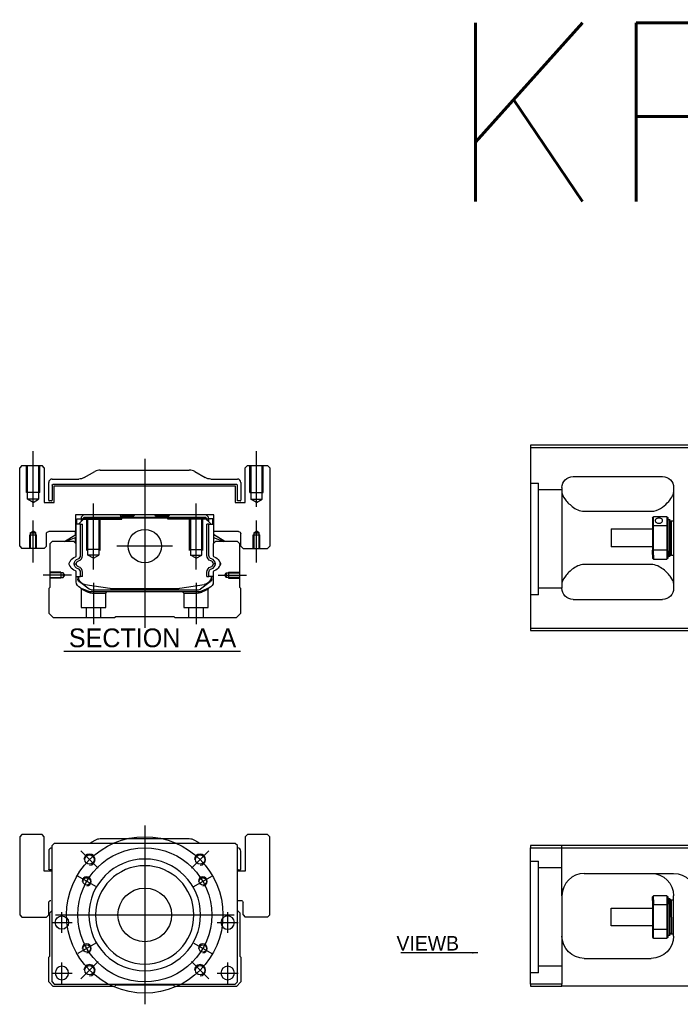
# Model space of a CAD drawing. Header units: millimetres. Extents: x -2774 to 3135, y -1571 to 860.
# Tile 258 of 625: x -2774 to -2478, y 87 to 528. Entities that reach past the tile are written whole.
import ezdxf
from ezdxf.lldxf.tags import DXFTag

# ---------------------------------------------------------------- set-up
doc = ezdxf.new("R2010")
doc.units = ezdxf.units.MM
doc.layers.get('0').update_dxf_attribs({"linetype": 'CONTINUOUS'})
doc.styles.add('CHN', font='txt')
doc.styles.add('DIM-7', font='SIMPLEX.shx', dxfattribs={"width": 0.7, "bigfont": 'chineset.shx'})
doc.styles.get("Standard").update_dxf_attribs({"font": 'txt.shx', "height": 0.5})
tags = doc.linetypes.add('DASHED', pattern=[25.72, 12.86, -12.86]).pattern_tags.tags
tags[6:7] = [DXFTag(74, 4), DXFTag(75, 0), DXFTag(340, '0'), DXFTag(46, 0.0), DXFTag(50, 0.0), DXFTag(44, 0.0), DXFTag(45, 0.0)]
tags[4:5] = [DXFTag(74, 4), DXFTag(75, 0), DXFTag(340, '0'), DXFTag(46, 0.0), DXFTag(50, 0.0), DXFTag(44, 0.0), DXFTag(45, 0.0)]
doc.dimstyles.new('CNS', dxfattribs={"dimtxt": 3.5, "dimasz": 2.5, "dimexe": 1, "dimexo": 1, "dimgap": 1, "dimtad": 1, "dimdsep": 46, "dimtxsty": 'DIM-7', "dimcen": 0.09, "dimclrd": 4, "dimclre": 4, "dimclrt": 1, "dimadec": 0, "dimazin": 0, "dimtfac": 1, "dimtmove": 0, "dimatfit": 3, "dimfxl": 0, "dimtvp": 0.971429, "dimtolj": 1, "dimarcsym": 0})

msp = doc.modelspace()

# ---------------------------------------------------------------- linework, layer by layer
at = {"color": 0, "linetype": 'Continuous'}
for p, q in [((-2470.88, 337.53), (-2544.88, 337.53)), ((-2544.88, 337.53), (-2544.88, 255.53)), ((-2544.88, 336.53), (-2470.88, 336.53)), ((-2772.64, 328.37), (-2773.64, 327.37)), ((-2772.64, 328.37), (-2773.64, 327.37)), ((-2773.64, 292.37), (-2773.64, 327.37)), ((-2773.64, 292.37), (-2773.64, 327.37)), ((-2772.64, 328.37), (-2763.64, 328.37)), ((-2762.64, 327.37), (-2763.64, 328.37)), ((-2762.64, 327.37), (-2762.64, 311.87)), ((-2737.56, 326.37), (-2697.71, 326.37)), ((-2671.64, 328.37), (-2672.64, 327.37)), ((-2671.64, 328.37), (-2672.64, 327.37)), ((-2672.64, 311.87), (-2672.64, 327.37)), ((-2672.64, 311.87), (-2672.64, 327.37)), ((-2671.64, 328.37), (-2662.64, 328.37)), ((-2661.64, 327.37), (-2662.64, 328.37)), ((-2661.64, 327.37), (-2661.64, 292.37)), ((-2759.14, 322.37), (-2747.21, 322.37)), ((-2744.73, 323.03), (-2740.04, 325.71)), ((-2695.23, 325.71), (-2690.54, 323.03)), ((-2688.06, 322.37), (-2676.14, 322.37)), ((-2525.88, 323.53), (-2485.88, 323.53)), ((-2760.64, 312.9), (-2760.64, 320.87)), ((-2759.14, 319.57), (-2759.14, 312.9)), ((-2676.44, 319.87), (-2758.84, 319.87)), ((-2758.14, 319.37), (-2677.14, 319.37)), ((-2758.14, 311.87), (-2758.14, 319.37)), ((-2758.14, 311.87), (-2758.14, 319.37)), ((-2677.14, 319.37), (-2677.14, 311.87)), ((-2676.14, 312.6), (-2676.14, 319.57)), ((-2674.64, 320.87), (-2674.64, 312.9)), ((-2530.88, 318.53), (-2530.88, 273.53)), ((-2480.88, 318.53), (-2480.88, 273.53)), ((-2762.64, 311.87), (-2758.14, 311.87)), ((-2759.44, 312.6), (-2760.34, 312.6)), ((-2677.14, 311.87), (-2672.64, 311.87)), ((-2674.94, 312.6), (-2676.14, 312.6)), ((-2748.62, 306.37), (-2748.61, 298.87)), ((-2686.65, 306.37), (-2748.62, 306.37)), ((-2748.12, 304.52), (-2746.12, 304.52)), ((-2748.12, 302.12), (-2748.12, 304.52)), ((-2747.32, 302.12), (-2744.62, 304.82)), ((-2745.12, 306.37), (-2746.12, 305.37)), ((-2746.12, 305.37), (-2746.12, 304.52)), ((-2746.12, 304.52), (-2746.12, 303.32)), ((-2745.62, 304.37), (-2746.12, 304.37)), ((-2745.62, 304.46), (-2744.75, 305.32)), ((-2745.38, 304.36), (-2745.62, 304.46)), ((-2745.62, 303.82), (-2745.62, 304.46)), ((-2745.38, 304.36), (-2744.66, 305.09)), ((-2745.38, 304.05), (-2745.38, 304.36)), ((-2744.75, 305.32), (-2690.52, 305.32)), ((-2744.66, 305.09), (-2744.75, 305.32)), ((-2744.66, 305.09), (-2690.61, 305.09)), ((-2690.65, 304.82), (-2744.62, 304.82)), ((-2728.84, 306.37), (-2728.29, 305.82)), ((-2728.29, 305.82), (-2727.94, 305.82)), ((-2722.64, 305.82), (-2727.94, 305.82)), ((-2727.94, 305.32), (-2727.94, 305.82)), ((-2722.64, 305.82), (-2722.09, 306.37)), ((-2713.19, 306.37), (-2722.09, 306.37)), ((-2712.64, 305.82), (-2713.19, 306.37)), ((-2707.34, 305.82), (-2712.64, 305.82)), ((-2707.34, 305.32), (-2707.34, 305.82)), ((-2707.34, 305.82), (-2706.99, 305.82)), ((-2706.99, 305.82), (-2706.44, 306.37)), ((-2706.99, 305.82), (-2706.44, 306.37)), ((-2687.95, 302.12), (-2690.65, 304.82)), ((-2690.61, 305.09), (-2690.52, 305.32)), ((-2689.89, 304.36), (-2690.61, 305.09)), ((-2689.65, 304.46), (-2690.52, 305.32)), ((-2689.15, 305.37), (-2690.15, 306.37)), ((-2689.89, 304.36), (-2689.65, 304.46)), ((-2689.89, 304.05), (-2689.89, 304.36)), ((-2689.15, 304.37), (-2689.66, 304.37)), ((-2689.65, 303.82), (-2689.65, 304.46)), ((-2689.15, 304.52), (-2689.15, 305.37)), ((-2687.15, 304.52), (-2689.15, 304.52)), ((-2689.15, 304.52), (-2689.15, 303.32)), ((-2687.15, 304.52), (-2687.15, 304.52)), ((-2687.15, 302.12), (-2687.15, 304.52)), ((-2687.15, 302.12), (-2687.15, 304.52)), ((-2686.66, 298.87), (-2686.65, 306.37)), ((-2686.66, 302.12), (-2686.65, 306.37)), ((-2520.88, 307.94), (-2490.88, 307.94)), ((-2490.38, 305.03), (-2490.38, 301.44)), ((-2483.88, 305.53), (-2489.88, 305.53)), ((-2489.88, 301.58), (-2489.88, 305.53)), ((-2483.88, 305.53), (-2483.88, 301.58)), ((-2483.38, 301.44), (-2483.38, 305.03)), ((-2483.38, 304.28), (-2482.68, 304.28)), ((-2482.68, 304.28), (-2482.38, 303.98)), ((-2482.68, 304.28), (-2482.68, 290.2)), ((-2748.52, 302.12), (-2748.61, 302.12)), ((-2748.52, 297.47), (-2748.52, 302.12)), ((-2748.47, 302.12), (-2748.52, 302.12)), ((-2746.37, 302.12), (-2748.47, 302.12)), ((-2748.47, 302.12), (-2748.47, 294.87)), ((-2746.37, 288.17), (-2746.37, 302.12)), ((-2746.37, 302.12), (-2745.47, 302.12)), ((-2745.47, 288.17), (-2745.47, 302.12)), ((-2688.9, 302.12), (-2689.8, 302.12)), ((-2689.8, 288.17), (-2689.8, 302.12)), ((-2688.9, 302.12), (-2686.8, 302.12)), ((-2688.9, 288.17), (-2688.9, 302.12)), ((-2686.8, 302.12), (-2686.75, 302.12)), ((-2686.8, 302.12), (-2686.8, 294.87)), ((-2686.75, 302.12), (-2686.66, 302.12)), ((-2686.75, 297.47), (-2686.75, 302.12)), ((-2508.88, 300.03), (-2490.38, 300.03)), ((-2508.88, 300.03), (-2508.88, 292.03)), ((-2490.38, 301.44), (-2490.38, 290.62)), ((-2489.88, 290.49), (-2489.88, 301.58)), ((-2489.88, 301.58), (-2483.88, 301.58)), ((-2483.88, 301.58), (-2483.88, 290.49)), ((-2483.38, 290.62), (-2483.38, 301.44)), ((-2482.38, 290.41), (-2482.38, 303.98)), ((-2482.38, 303.18), (-2481.88, 303.68)), ((-2481.88, 303.68), (-2480.88, 303.68)), ((-2481.88, 288.38), (-2481.88, 303.68)), ((-2761.64, 292.37), (-2761.64, 297.87)), ((-2748.61, 298.87), (-2760.64, 298.87)), ((-2753.52, 294.37), (-2748.47, 297.51)), ((-2748.47, 296.17), (-2752.97, 294.37)), ((-2748.62, 297.41), (-2748.62, 298.87)), ((-2748.62, 293.67), (-2748.62, 296.11)), ((-2748.52, 293.57), (-2748.52, 296.15)), ((-2681.75, 294.37), (-2686.8, 297.51)), ((-2686.8, 296.17), (-2682.3, 294.37)), ((-2686.75, 293.57), (-2686.75, 296.15)), ((-2675.64, 298.87), (-2686.66, 298.87)), ((-2686.65, 297.41), (-2686.65, 298.87)), ((-2681.75, 294.37), (-2686.65, 297.41)), ((-2686.65, 293.67), (-2686.65, 296.11)), ((-2674.64, 292.37), (-2674.64, 297.87)), ((-2674.64, 292.37), (-2674.64, 297.87)), ((-2773.64, 292.37), (-2772.64, 291.37)), ((-2773.64, 292.37), (-2772.64, 291.37)), ((-2762.64, 291.37), (-2772.64, 291.37)), ((-2762.64, 291.37), (-2761.64, 292.37)), ((-2759.14, 294.37), (-2760.14, 293.37)), ((-2760.14, 293.37), (-2760.14, 273.92)), ((-2749.32, 294.37), (-2759.14, 294.37)), ((-2748.32, 293.37), (-2749.32, 294.37)), ((-2748.32, 288.05), (-2748.32, 293.37)), ((-2685.95, 294.37), (-2686.95, 293.37)), ((-2686.95, 293.37), (-2686.95, 288.05)), ((-2676.14, 294.37), (-2685.95, 294.37)), ((-2675.14, 293.37), (-2676.14, 294.37)), ((-2675.14, 273.92), (-2675.14, 293.37)), ((-2674.64, 292.37), (-2673.64, 291.37)), ((-2674.64, 292.37), (-2673.64, 291.37)), ((-2673.64, 291.37), (-2662.64, 291.37)), ((-2662.64, 291.37), (-2661.64, 292.37)), ((-2490.38, 292.03), (-2508.88, 292.03)), ((-2490.38, 288.61), (-2490.38, 290.62)), ((-2490.38, 288.61), (-2490.38, 287.03)), ((-2483.88, 290.49), (-2489.88, 290.49)), ((-2489.88, 288.25), (-2489.88, 290.49)), ((-2489.88, 288.25), (-2489.88, 286.53)), ((-2489.88, 286.53), (-2483.88, 286.53)), ((-2483.88, 290.49), (-2483.88, 288.25)), ((-2483.88, 288.25), (-2483.88, 286.53)), ((-2483.38, 287.03), (-2483.38, 290.62)), ((-2482.68, 287.78), (-2483.38, 287.78)), ((-2482.68, 287.78), (-2482.68, 290.2)), ((-2482.38, 288.08), (-2482.68, 287.78)), ((-2482.38, 290.41), (-2482.38, 288.08)), ((-2482.38, 288.88), (-2481.88, 288.38)), ((-2481.88, 288.38), (-2480.88, 288.38)), ((-2490.88, 284.13), (-2520.88, 284.13)), ((-2748.32, 276.44), (-2748.32, 280.83)), ((-2748.32, 278.72), (-2746.37, 278.72)), ((-2747.62, 278.72), (-2747.62, 277.64)), ((-2747.32, 278.72), (-2747.32, 277.67)), ((-2746.37, 278.72), (-2746.37, 280.72)), ((-2745.47, 278.72), (-2746.37, 278.72)), ((-2745.47, 278.72), (-2745.47, 280.72)), ((-2689.8, 278.72), (-2689.8, 280.72)), ((-2689.8, 278.72), (-2688.9, 278.72)), ((-2688.9, 278.72), (-2688.9, 280.72)), ((-2686.95, 278.72), (-2688.9, 278.72)), ((-2687.95, 278.72), (-2687.95, 277.67)), ((-2687.65, 277.64), (-2687.65, 278.72)), ((-2686.95, 280.83), (-2686.95, 276.44)), ((-2760.14, 273.92), (-2760.64, 273.42)), ((-2760.64, 273.42), (-2760.64, 262.37)), ((-2746.93, 276.37), (-2747, 276.42)), ((-2742.51, 273.16), (-2746.93, 276.37)), ((-2744.25, 275.24), (-2733.34, 273.5)), ((-2731.68, 273.37), (-2703.59, 273.37)), ((-2701.93, 273.5), (-2691.03, 275.24)), ((-2688.34, 276.37), (-2692.76, 273.16)), ((-2688.81, 273.67), (-2692.24, 272.25)), ((-2688.27, 276.42), (-2688.34, 276.37)), ((-2674.64, 273.42), (-2675.14, 273.92)), ((-2674.64, 262.37), (-2674.64, 273.42)), ((-2741.63, 272.87), (-2693.64, 272.87)), ((-2694.15, 271.87), (-2741.12, 271.87)), ((-2525.88, 268.53), (-2485.88, 268.53)), ((-2760.64, 262.37), (-2758.64, 260.37)), ((-2758.64, 260.37), (-2731.14, 260.37)), ((-2731.14, 260.37), (-2730.64, 260.87)), ((-2730.64, 260.87), (-2704.64, 260.87)), ((-2704.64, 260.87), (-2704.14, 260.37)), ((-2704.14, 260.37), (-2676.64, 260.37)), ((-2676.64, 260.37), (-2674.64, 262.37)), ((-2544.88, 255.53), (-2544.88, 254.53)), ((-2470.88, 255.53), (-2544.88, 255.53)), ((-2544.88, 254.53), (-2470.88, 254.53)), ((-2772.64, 163.34), (-2773.64, 162.34)), ((-2772.64, 163.34), (-2773.64, 162.34)), ((-2763.64, 163.34), (-2772.64, 163.34)), ((-2762.64, 162.34), (-2763.64, 163.34)), ((-2671.64, 163.34), (-2672.64, 162.34)), ((-2671.64, 163.34), (-2672.64, 162.34)), ((-2662.64, 163.34), (-2671.64, 163.34)), ((-2661.64, 162.34), (-2662.64, 163.34)), ((-2773.64, 162.34), (-2773.64, 127.34)), ((-2773.64, 162.34), (-2773.64, 127.34)), ((-2762.64, 146.84), (-2762.64, 162.34)), ((-2758.14, 159.34), (-2759.14, 158.34)), ((-2689.64, 159.34), (-2758.14, 159.34)), ((-2740.04, 160.68), (-2742.39, 159.34)), ((-2697.71, 161.34), (-2737.56, 161.34)), ((-2692.89, 159.34), (-2695.23, 160.68)), ((-2677.14, 159.34), (-2689.64, 159.34)), ((-2676.14, 158.34), (-2677.14, 159.34)), ((-2672.64, 162.34), (-2672.64, 146.84)), ((-2672.64, 162.34), (-2672.64, 146.84)), ((-2661.64, 127.34), (-2661.64, 162.34)), ((-2760.64, 155.84), (-2760.64, 147.87)), ((-2759.14, 97.34), (-2759.14, 158.34)), ((-2676.14, 97.34), (-2676.14, 158.34)), ((-2674.64, 147.87), (-2674.64, 155.84)), ((-2544.88, 158.38), (-2544.88, 157.38)), ((-2470.88, 158.38), (-2544.88, 158.38)), ((-2544.88, 157.38), (-2470.88, 157.38)), ((-2544.88, 96.38), (-2544.88, 157.38)), ((-2759.14, 146.84), (-2762.64, 146.84)), ((-2759.14, 147.57), (-2760.34, 147.57)), ((-2672.64, 146.84), (-2676.14, 146.84)), ((-2675.84, 147.57), (-2674.94, 147.57)), ((-2520.88, 145.88), (-2480.88, 145.88)), ((-2760.64, 127.34), (-2760.64, 132.84)), ((-2676.14, 133.84), (-2674.64, 133.84)), ((-2673.64, 127.34), (-2673.64, 132.84)), ((-2530.88, 135.88), (-2530.88, 96.38)), ((-2490.38, 133.8), (-2490.38, 135.38)), ((-2490.38, 133.8), (-2490.38, 131.79)), ((-2483.88, 135.88), (-2489.88, 135.88)), ((-2489.88, 134.16), (-2489.88, 135.88)), ((-2489.88, 134.16), (-2489.88, 131.93)), ((-2483.88, 135.88), (-2483.88, 134.16)), ((-2483.88, 134.16), (-2483.88, 131.93)), ((-2483.38, 131.79), (-2483.38, 135.38)), ((-2483.38, 134.63), (-2482.68, 134.63)), ((-2482.68, 134.63), (-2482.38, 134.33)), ((-2482.68, 132.21), (-2482.68, 134.63)), ((-2482.68, 132.21), (-2482.68, 118.13)), ((-2482.38, 134.33), (-2482.38, 132)), ((-2482.38, 133.53), (-2481.88, 134.03)), ((-2481.88, 134.03), (-2480.88, 134.03)), ((-2481.88, 126.38), (-2481.88, 134.03)), ((-2480.88, 117.88), (-2480.88, 135.88)), ((-2760.14, 128.34), (-2759.14, 129.34)), ((-2760.14, 108.89), (-2760.14, 128.34)), ((-2676.14, 129.34), (-2675.14, 128.34)), ((-2675.14, 128.34), (-2675.14, 108.89)), ((-2508.88, 130.38), (-2490.38, 130.38)), ((-2508.88, 126.38), (-2508.88, 130.38)), ((-2490.38, 131.79), (-2490.38, 120.97)), ((-2489.88, 120.84), (-2489.88, 131.93)), ((-2489.88, 131.93), (-2483.88, 131.93)), ((-2483.88, 131.93), (-2483.88, 120.84)), ((-2483.38, 120.97), (-2483.38, 131.79)), ((-2482.38, 118.43), (-2482.38, 132)), ((-2773.64, 127.34), (-2772.64, 126.34)), ((-2773.64, 127.34), (-2772.64, 126.34)), ((-2772.64, 126.34), (-2761.64, 126.34)), ((-2761.64, 126.34), (-2760.64, 127.34)), ((-2673.64, 127.34), (-2672.63, 126.34)), ((-2662.64, 126.34), (-2672.63, 126.34)), ((-2662.64, 126.34), (-2661.64, 127.34)), ((-2508.88, 122.38), (-2508.88, 126.38)), ((-2481.88, 126.38), (-2481.88, 118.73)), ((-2490.38, 122.38), (-2508.88, 122.38)), ((-2490.38, 120.97), (-2490.38, 117.38)), ((-2489.88, 116.88), (-2489.88, 120.84)), ((-2483.88, 120.84), (-2489.88, 120.84)), ((-2483.88, 120.84), (-2483.88, 116.88)), ((-2483.38, 117.38), (-2483.38, 120.97)), ((-2481.88, 118.73), (-2482.38, 119.23)), ((-2489.88, 116.88), (-2483.88, 116.88)), ((-2482.68, 118.13), (-2483.38, 118.13)), ((-2482.38, 118.43), (-2482.68, 118.13)), ((-2480.88, 118.73), (-2481.88, 118.73)), ((-2760.64, 108.39), (-2760.14, 108.89)), ((-2760.64, 97.34), (-2760.64, 108.39)), ((-2675.14, 108.89), (-2674.64, 108.39)), ((-2674.64, 108.39), (-2674.64, 97.34)), ((-2520.88, 107.88), (-2490.88, 107.88)), ((-2758.64, 95.34), (-2760.64, 97.34)), ((-2759.14, 97.34), (-2758.14, 96.34)), ((-2677.14, 96.34), (-2676.14, 97.34)), ((-2674.64, 97.34), (-2676.64, 95.34)), ((-2731.14, 95.34), (-2758.64, 95.34)), ((-2758.14, 96.34), (-2677.14, 96.34)), ((-2730.64, 95.84), (-2731.14, 95.34)), ((-2704.64, 95.84), (-2730.64, 95.84)), ((-2704.14, 95.34), (-2704.64, 95.84)), ((-2676.64, 95.34), (-2704.14, 95.34)), ((-2544.88, 96.38), (-2544.88, 95.38)), ((-2530.88, 96.38), (-2544.88, 96.38)), ((-2544.88, 95.38), (-2530.88, 95.38)), ((-2530.88, 95.38), (-2530.88, 96.38)), ((-2470.88, 95.38), (-2530.88, 95.38))]:
    msp.add_line(p, q, dxfattribs=at)
at = {"color": 0, "ltscale": 0.2}
for p, q in [((-2767.64, 309.96), (-2767.64, 334.79)), ((-2717.64, 331.37), (-2717.64, 255.87)), ((-2667.64, 309.96), (-2667.64, 334.79)), ((-2740.64, 281.93), (-2740.64, 311.37)), ((-2694.64, 281.93), (-2694.64, 311.37)), ((-2767.64, 284.96), (-2767.64, 303.79)), ((-2667.64, 284.96), (-2667.64, 303.79)), ((-2705.16, 292.37), (-2730.11, 292.37)), ((-2750.49, 279.37), (-2763.14, 279.37)), ((-2684.78, 279.37), (-2672.14, 279.37)), ((-2740.64, 275.87), (-2740.64, 257.37)), ((-2694.64, 275.87), (-2694.64, 257.37)), ((-2738.5, 148.2), (-2746.27, 155.97)), ((-2696.78, 148.2), (-2689, 155.97)), ((-2738.5, 106.48), (-2746.27, 98.7)), ((-2696.78, 106.48), (-2689, 98.7))]:
    msp.add_line(p, q, dxfattribs=at)
at = {"color": 0, "linetype": 'DASHED', "ltscale": 0.08}
for p, q in [((-2770.64, 316.37), (-2770.64, 328.37)), ((-2770.14, 316.37), (-2770.14, 328.37)), ((-2770.14, 313.37), (-2770.14, 328.37)), ((-2765.14, 328.37), (-2765.14, 316.37)), ((-2765.14, 328.37), (-2765.14, 313.37)), ((-2764.64, 316.37), (-2764.64, 328.37)), ((-2670.64, 316.37), (-2670.64, 328.37)), ((-2670.14, 328.37), (-2670.14, 316.37)), ((-2670.14, 328.37), (-2670.14, 313.37)), ((-2665.14, 316.37), (-2665.14, 328.37)), ((-2665.14, 313.37), (-2665.14, 328.37)), ((-2664.64, 316.37), (-2664.64, 328.37)), ((-2764.64, 316.37), (-2770.64, 316.37)), ((-2765.14, 313.37), (-2770.14, 313.37)), ((-2767.64, 311.93), (-2770.14, 313.37)), ((-2767.64, 311.93), (-2765.14, 313.37)), ((-2670.64, 316.37), (-2664.64, 316.37)), ((-2670.14, 313.37), (-2665.14, 313.37)), ((-2667.64, 311.93), (-2670.14, 313.37)), ((-2667.64, 311.93), (-2665.14, 313.37)), ((-2769.14, 297.37), (-2766.14, 297.37)), ((-2769.14, 291.37), (-2769.14, 297.37)), ((-2768.89, 298.37), (-2767.64, 299.09)), ((-2768.89, 298.37), (-2768.89, 291.37)), ((-2768.89, 298.37), (-2768.89, 298.37)), ((-2768.89, 298.37), (-2766.39, 298.37)), ((-2768.89, 297.37), (-2768.89, 291.37)), ((-2766.39, 298.37), (-2767.64, 299.09)), ((-2766.39, 291.37), (-2766.39, 298.37)), ((-2766.39, 291.37), (-2766.39, 297.37)), ((-2766.14, 291.37), (-2766.14, 297.37)), ((-2669.13, 297.37), (-2666.13, 297.37)), ((-2669.13, 291.37), (-2669.13, 297.37)), ((-2668.88, 298.37), (-2667.63, 299.09)), ((-2668.88, 298.37), (-2668.88, 291.37)), ((-2668.88, 298.37), (-2668.88, 298.37)), ((-2668.88, 298.37), (-2666.38, 298.37)), ((-2668.88, 297.37), (-2668.88, 291.37)), ((-2666.38, 298.37), (-2667.63, 299.09)), ((-2666.38, 291.37), (-2666.38, 298.37)), ((-2666.38, 291.37), (-2666.38, 297.37)), ((-2666.13, 291.37), (-2666.13, 297.37))]:
    msp.add_line(p, q, dxfattribs=at)
at = {"color": 0, "linetype": 'DASHED', "ltscale": 0.3}
for p, q in [((-2544.88, 320.51), (-2541.38, 320.51)), ((-2541.38, 270.51), (-2541.38, 320.51)), ((-2530.88, 317.51), (-2541.38, 317.51)), ((-2530.88, 273.51), (-2541.38, 273.51)), ((-2530.88, 135.88), (-2530.88, 158.38)), ((-2544.88, 151.38), (-2541.38, 151.38)), ((-2541.38, 101.38), (-2541.38, 151.38)), ((-2530.88, 148.38), (-2541.38, 148.38)), ((-2530.88, 104.38), (-2541.38, 104.38))]:
    msp.add_line(p, q, dxfattribs=at)
at = {"color": 0, "linetype": 'DASHED'}
for p, q in [((-2745.62, 304.37), (-2727.94, 304.37)), ((-2728.84, 306.37), (-2728.29, 305.82)), ((-2728.29, 304.37), (-2728.29, 305.82)), ((-2727.94, 304.37), (-2727.94, 305.32)), ((-2706.99, 305.82), (-2707.34, 305.82)), ((-2707.34, 304.37), (-2707.34, 305.32)), ((-2689.66, 304.37), (-2707.34, 304.37)), ((-2706.99, 304.37), (-2706.99, 305.82)), ((-2688.35, 304.32), (-2688.35, 304.32)), ((-2686.66, 302.12), (-2686.65, 302.12)), ((-2686.59, 297.37), (-2686.59, 297.37)), ((-2741.08, 271.37), (-2735.14, 271.37)), ((-2735.14, 271.37), (-2734.64, 271.87)), ((-2700.69, 271.87), (-2700.19, 271.37)), ((-2700.19, 271.37), (-2694.19, 271.37)), ((-2541.38, 270.51), (-2544.88, 270.51)), ((-2762.64, 162.34), (-2763.64, 163.34)), ((-2661.64, 162.34), (-2662.64, 163.34)), ((-2762.64, 146.84), (-2762.64, 162.34)), ((-2661.64, 127.34), (-2661.64, 162.34)), ((-2760.64, 127.34), (-2760.64, 132.84)), ((-2761.64, 126.34), (-2760.64, 127.34)), ((-2662.64, 126.34), (-2661.64, 127.34)), ((-2541.38, 101.38), (-2544.88, 101.38))]:
    msp.add_line(p, q, dxfattribs=at)
at = {"color": 0, "linetype": 'DASHED', "ltscale": 0.1}
for p, q in [((-2743.64, 290.37), (-2743.64, 304.37)), ((-2743.14, 288.37), (-2743.14, 304.37)), ((-2738.14, 304.37), (-2738.14, 288.37)), ((-2737.64, 290.37), (-2737.64, 304.37)), ((-2697.64, 290.37), (-2697.64, 304.37)), ((-2697.14, 304.37), (-2697.14, 288.37)), ((-2692.14, 288.37), (-2692.14, 304.37)), ((-2691.64, 290.37), (-2691.64, 304.37)), ((-2737.64, 290.82), (-2743.64, 290.82)), ((-2697.64, 290.82), (-2691.64, 290.82)), ((-2738.14, 288.37), (-2743.14, 288.37)), ((-2740.64, 286.93), (-2743.14, 288.37)), ((-2740.64, 286.93), (-2738.14, 288.37)), ((-2697.14, 288.37), (-2692.14, 288.37)), ((-2694.64, 286.93), (-2697.14, 288.37)), ((-2694.64, 286.93), (-2692.14, 288.37)), ((-2755.14, 280.67), (-2760.14, 280.67)), ((-2754.14, 280.45), (-2760.14, 280.45)), ((-2760.14, 278.3), (-2754.14, 278.3)), ((-2755.14, 278.07), (-2760.14, 278.07)), ((-2755.14, 280.67), (-2755.14, 278.07)), ((-2753.49, 279.37), (-2754.14, 280.45)), ((-2754.14, 280.45), (-2754.14, 278.3)), ((-2754.14, 278.3), (-2753.49, 279.37)), ((-2681.78, 279.37), (-2681.13, 280.45)), ((-2681.13, 278.3), (-2681.78, 279.37)), ((-2681.13, 280.45), (-2675.14, 280.45)), ((-2681.13, 280.45), (-2681.13, 278.3)), ((-2675.14, 278.3), (-2681.13, 278.3)), ((-2680.14, 280.67), (-2680.14, 278.07)), ((-2680.14, 280.67), (-2675.14, 280.67)), ((-2680.14, 278.07), (-2675.14, 278.07)), ((-2746.14, 273.2), (-2746.14, 264.87)), ((-2689.19, 264.87), (-2689.19, 273.18)), ((-2735.14, 264.87), (-2735.14, 271.37)), ((-2700.19, 271.37), (-2700.19, 264.87)), ((-2746.14, 264.87), (-2735.14, 264.87)), ((-2743.94, 264.87), (-2743.94, 260.37)), ((-2737.34, 260.37), (-2737.34, 264.87)), ((-2700.19, 264.87), (-2689.19, 264.87)), ((-2697.99, 264.87), (-2697.99, 260.37)), ((-2691.39, 260.37), (-2691.39, 264.87))]:
    msp.add_line(p, q, dxfattribs=at)
at = {"color": 0}
msp.add_line((-2753.86, 245.35), (-2674.84, 245.35), dxfattribs=at)
at = {"color": 0, "ltscale": 0.3}
for p, q in [((-2717.64, 167.34), (-2717.64, 87.34)), ((-2757.64, 127.34), (-2677.64, 127.34))]:
    msp.add_line(p, q, dxfattribs=at)
at = {"color": 0, "ltscale": 0.1}
for p, q in [((-2739.59, 140.01), (-2747.64, 144.66)), ((-2695.68, 140.01), (-2687.63, 144.66)), ((-2754.75, 119.26), (-2754.75, 128.56)), ((-2680.52, 119.26), (-2680.52, 128.56)), ((-2759.4, 123.91), (-2750.1, 123.91)), ((-2685.17, 123.91), (-2675.87, 123.91)), ((-2739.59, 114.66), (-2747.64, 110.01)), ((-2695.68, 114.66), (-2687.63, 110.01)), ((-2754.75, 96.69), (-2754.75, 105.99)), ((-2680.52, 96.69), (-2680.52, 105.99)), ((-2759.4, 101.34), (-2750.1, 101.34)), ((-2685.17, 101.34), (-2675.87, 101.34))]:
    msp.add_line(p, q, dxfattribs=at)
at = {"color": 0, "linetype": 'Continuous'}
for centre, radius in [((-2717.64, 292.37), 7.47), ((-2742.38, 152.09), 2.1), ((-2692.89, 152.09), 2.1), ((-2743.62, 142.34), 1.65), ((-2691.65, 142.34), 1.65), ((-2717.64, 127.34), 12), ((-2754.75, 123.91), 3), ((-2743.62, 112.34), 1.65), ((-2691.65, 112.34), 1.65), ((-2742.38, 102.59), 2.1), ((-2692.89, 102.59), 2.1)]:
    msp.add_circle(centre, radius, dxfattribs=at)
at = {"color": 0, "ltscale": 0.3}
for radius in [35, 30]:
    msp.add_circle((-2717.64, 127.34), radius, dxfattribs=at)
at = {"color": 0, "linetype": 'Continuous', "extrusion": (0, 0, -1)}
for centre, radius in [((2717.64, 127.34), 25), ((2717.64, 127.34), 22), ((2680.52, 123.91), 3), ((2754.75, 101.34), 3), ((2680.52, 101.34), 3)]:
    msp.add_circle(centre, radius, dxfattribs=at)
at = {"color": 0, "linetype": 'Continuous'}
for centre, radius, start, end in [((-2737.56, 321.37), 5, 90, 119.7449), ((-2697.71, 321.37), 5, 60.2551, 90), ((-2759.14, 320.87), 1.5, 90, 180), ((-2676.14, 320.87), 1.5, 0, 90), ((-2760.34, 312.9), 0.3, 180, 270), ((-2759.44, 312.9), 0.3, 270, 0), ((-2674.94, 312.9), 0.3, 270, 0), ((-2748.82, 288.05), 0.5, 285.1919, 0), ((-2747.97, 288.17), 1.6, 286.8095, 0), ((-2747.97, 288.17), 2.5, 286.8095, 0), ((-2688.48, 284.26), 2.48, 4.1548, 73.1905), ((-2686.45, 288.05), 0.5, 180, 254.8081), ((-2751.17, 285.83), 0.3, 310.437, 335.092), ((-2751.17, 283.05), 0.3, 24.908, 49.563), ((-2747.97, 280.72), 1.6, 0, 73.1905), ((-2747.97, 280.72), 2.5, 0, 73.1905), ((-2688.48, 284.26), 1.58, 6.5313, 73.1905), ((-2688.48, 284.62), 1.58, 286.8095, 353.4687), ((-2688.48, 284.62), 2.48, 286.8095, 355.8452), ((-2684.1, 285.83), 0.3, 204.908, 229.563), ((-2684.1, 283.05), 0.3, 130.437, 155.092), ((-2748.82, 280.83), 0.5, 0, 74.8081), ((-2743.62, 279.19), 4, 202.3316, 260.9414), ((-2691.65, 279.19), 4, 337.6678, 353.1681), ((-2686.45, 280.83), 0.5, 105.1919, 180), ((-2731.68, 283.87), 10.5, 260.9414, 270), ((-2703.59, 283.87), 10.5, 270, 279.0586), ((-2693.64, 274.37), 1.5, 270, 306.0274), ((-2737.56, 156.34), 5, 90, 119.7449), ((-2697.71, 156.34), 5, 60.2551, 90), ((-2759.14, 155.84), 1.5, 90, 180), ((-2676.14, 155.84), 1.5, 0, 90), ((-2675.84, 147.87), 0.3, 180, 270), ((-2674.94, 147.87), 0.3, 270, 0), ((-2520.88, 135.88), 10, 90, 180)]:
    msp.add_arc(centre, radius, start, end, dxfattribs=at)
at = {"color": 0, "linetype": 'Continuous', "extrusion": (6.12303e-17, 0, -1)}
for centre, radius, start, end in [((2747.21, 327.37), 5, 240.2551, 270), ((2688.06, 327.37), 5, 270, 299.7449), ((2758.84, 319.57), 0.3, 0, 90), ((2676.44, 319.57), 0.3, 90, 180), ((2760.64, 297.87), 1, 0, 90), ((2675.64, 297.87), 1, 90, 180), ((2675.64, 297.87), 1, 90, 180), ((2687.3, 288.17), 2.5, 286.8095, 0), ((2687.3, 288.17), 1.6, 286.8095, 0), ((2687.3, 280.72), 2.5, 0, 73.1905), ((2687.3, 280.72), 1.6, 0, 73.1905), ((2743.62, 279.19), 4, 337.6678, 353.1681), ((2760.34, 147.87), 0.3, 270, 0)]:
    msp.add_arc(centre, radius, start, end, dxfattribs=at)
at = {"color": 0, "linetype": 'Continuous', "extrusion": (-6.12303e-17, 0, -1)}
for centre, start, end in [((2525.88, 318.53), 0, 90), ((2485.88, 318.53), 90, 180), ((2525.88, 273.53), 270, 0), ((2485.88, 273.53), 180, 270)]:
    msp.add_arc(centre, 5, start, end, dxfattribs=at)
at = {"color": 0, "linetype": 'Continuous', "extrusion": (0, 0, -1)}
for centre, radius, start, end in [((2747.79, 284.26), 3.43, 24.908, 74.8081), ((2746.79, 284.26), 2.48, 4.1548, 73.1905), ((2687.48, 284.26), 3.43, 105.1919, 155.092), ((2749.98, 284.44), 1.53, 310.437, 49.563), ((2747.79, 284.62), 3.43, 285.1919, 335.092), ((2746.79, 284.62), 2.48, 286.8095, 355.8452), ((2746.79, 284.26), 1.58, 6.5313, 73.1905), ((2746.79, 284.62), 1.58, 286.8095, 353.4687), ((2687.48, 284.62), 3.43, 204.908, 254.8081), ((2685.29, 284.44), 1.53, 130.437, 229.563), ((2687.48, 284.26), 3.58, 161.7181, 177.1235), ((2687.48, 284.62), 3.58, 182.8765, 198.2819), ((2746.12, 277.64), 1.5, 306.0274, 0), ((2743.62, 279.19), 3.77, 349.0413, 352.7469), ((2691.65, 279.19), 4, 202.3316, 260.9414), ((2689.15, 277.64), 1.5, 180, 233.9726), ((2745.32, 276.44), 3, 292.4327, 0), ((2689.95, 276.44), 3, 180, 247.5673), ((2741.12, 276.87), 5, 270, 292.4327), ((2741.63, 274.37), 1.5, 270, 306.0274), ((2694.15, 276.87), 5, 247.5673, 270), ((2490.88, 135.88), 10, 90, 180), ((2480.88, 135.88), 10, 90, 180), ((2759.64, 132.84), 1, 0, 90), ((2674.64, 132.84), 1, 90, 180), ((2520.88, 117.88), 10, 270, 0), ((2490.88, 117.88), 10, 180, 270)]:
    msp.add_arc(centre, radius, start, end, dxfattribs=at)
at = {"color": 0}
for centre, radius in [((-2742.38, 152.09), 2.5), ((-2692.89, 152.09), 2.5), ((-2743.62, 142.34), 2), ((-2691.65, 142.34), 2), ((-2743.62, 112.34), 2), ((-2691.65, 112.34), 2), ((-2742.38, 102.59), 2.5), ((-2692.89, 102.59), 2.5)]:
    msp.add_arc(centre, radius, 270, 180, dxfattribs=at)
at = {"color": 0, "linetype": 'DASHED', "extrusion": (0, 0, -1)}
msp.add_arc((2759.64, 132.84), 1, 0, 90, dxfattribs=at)
at = {"color": 0, "linetype": 'Continuous'}
for points, degree in [([(-2530.88, 316.32), (-2530.88, 315.57), (-2530.41, 314.6), (-2529.64, 313.53)], 3), ([(-2490.38, 305.03), (-2490.21, 305.2), (-2490.05, 305.36), (-2489.88, 305.53)], 3), ([(-2483.88, 305.53), (-2483.71, 305.36), (-2483.55, 305.2), (-2483.38, 305.03)], 3), ([(-2489.88, 301.58), (-2490.05, 301.53), (-2490.21, 301.49), (-2490.38, 301.44)], 3), ([(-2483.88, 301.58), (-2483.71, 301.53), (-2483.55, 301.49), (-2483.38, 301.44)], 3), ([(-2748.47, 294.87), (-2748.47, 294.27)], 1), ([(-2748.47, 294.27), (-2748.47, 293.52)], 1), ([(-2686.8, 294.87), (-2686.8, 294.27)], 1), ([(-2686.8, 294.27), (-2686.8, 293.52)], 1), ([(-2489.88, 290.49), (-2490.05, 290.53), (-2490.21, 290.58), (-2490.38, 290.62)], 3), ([(-2489.88, 286.53), (-2490.05, 286.7), (-2490.21, 286.86), (-2490.38, 287.03)], 3), ([(-2483.88, 290.49), (-2483.71, 290.53), (-2483.55, 290.58), (-2483.38, 290.62)], 3), ([(-2483.38, 287.03), (-2483.55, 286.86), (-2483.71, 286.7), (-2483.88, 286.53)], 3), ([(-2749.26, 284.44), (-2748.96, 284.44), (-2748.66, 284.44), (-2748.36, 284.44)], 3), ([(-2686.01, 284.44), (-2686.31, 284.44), (-2686.61, 284.44), (-2686.92, 284.44)], 3), ([(-2529.64, 278.53), (-2530.41, 277.46), (-2530.88, 276.49), (-2530.88, 275.74)], 3), ([(-2480.88, 275.74), (-2480.88, 276.49), (-2481.35, 277.46), (-2482.13, 278.53)], 3), ([(-2525.88, 144.54), (-2525.91, 144.52), (-2525.94, 144.5), (-2525.97, 144.49)], 3), ([(-2489.88, 135.88), (-2490.05, 135.71), (-2490.21, 135.55), (-2490.38, 135.38)], 3), ([(-2483.88, 135.88), (-2483.71, 135.71), (-2483.55, 135.55), (-2483.38, 135.38)], 3), ([(-2489.88, 131.93), (-2490.05, 131.88), (-2490.21, 131.83), (-2490.38, 131.79)], 3), ([(-2483.38, 131.79), (-2483.55, 131.83), (-2483.71, 131.88), (-2483.88, 131.93)], 3), ([(-2489.88, 120.84), (-2490.05, 120.88), (-2490.21, 120.93), (-2490.38, 120.97)], 3), ([(-2483.38, 120.97), (-2483.55, 120.93), (-2483.71, 120.88), (-2483.88, 120.84)], 3), ([(-2490.38, 117.38), (-2490.21, 117.21), (-2490.05, 117.05), (-2489.88, 116.88)], 3), ([(-2483.38, 117.38), (-2483.55, 117.21), (-2483.71, 117.05), (-2483.88, 116.88)], 3)]:
    msp.add_open_spline(points, degree=degree, dxfattribs=at)
for points, knots in [([(-2529.64, 313.53), (-2528.81, 312.39), (-2527.68, 311.17), (-2524.8, 308.96), (-2522.94, 307.94), (-2520.88, 307.94)], [0, 0, 0, 0, 0.5, 0.5, 1, 1, 1, 1]), ([(-2490.88, 307.94), (-2489.36, 307.94), (-2487.94, 308.5), (-2485.54, 309.96), (-2484.55, 310.82), (-2481.99, 313.43), (-2480.88, 315.16), (-2480.88, 316.32)], [0, 0, 0, 0, 0.25, 0.25, 0.5, 0.5, 1, 1, 1, 1]), ([(-2485.83, 303.81), (-2485.83, 303.94), (-2485.86, 304.07), (-2485.98, 304.3), (-2486.07, 304.41), (-2486.3, 304.59), (-2486.44, 304.67), (-2486.75, 304.79), (-2486.93, 304.84), (-2487.29, 304.89), (-2487.48, 304.89), (-2487.84, 304.87), (-2488.03, 304.84), (-2488.36, 304.74), (-2488.51, 304.68), (-2488.77, 304.51), (-2488.88, 304.41), (-2489.04, 304.19), (-2489.1, 304.07), (-2489.13, 303.9), (-2489.13, 303.85), (-2489.13, 303.81)], [0, 0, 0, 0, 0.106605, 0.106605, 0.21316, 0.21316, 0.320465, 0.320465, 0.42832, 0.42832, 0.535356, 0.535356, 0.641477, 0.641477, 0.748016, 0.748016, 0.855648, 0.855648, 0.963354, 0.963354, 1, 1, 1, 1]), ([(-2489.13, 303.81), (-2489.13, 303.68), (-2489.1, 303.54), (-2488.98, 303.29), (-2488.89, 303.16), (-2488.66, 302.94), (-2488.52, 302.84), (-2488.21, 302.68), (-2488.03, 302.62), (-2487.67, 302.56), (-2487.48, 302.55), (-2487.12, 302.58), (-2486.94, 302.62), (-2486.61, 302.75), (-2486.45, 302.83), (-2486.19, 303.04), (-2486.08, 303.15), (-2485.92, 303.41), (-2485.86, 303.54), (-2485.83, 303.72), (-2485.83, 303.76), (-2485.83, 303.81)], [0, 0, 0, 0, 0.106605, 0.106605, 0.21316, 0.21316, 0.320465, 0.320465, 0.42832, 0.42832, 0.535356, 0.535356, 0.641477, 0.641477, 0.748016, 0.748016, 0.855648, 0.855648, 0.963354, 0.963354, 1, 1, 1, 1]), ([(-2520.88, 284.13), (-2522.95, 284.13), (-2524.8, 283.1), (-2527.67, 280.9), (-2528.81, 279.67), (-2529.64, 278.53)], [0, 0, 0, 0, 0.5, 0.5, 1, 1, 1, 1]), ([(-2482.13, 278.53), (-2482.95, 279.67), (-2484.08, 280.89), (-2486.97, 283.1), (-2488.82, 284.13), (-2490.88, 284.13)], [0, 0, 0, 0, 0.5, 0.5, 1, 1, 1, 1]), ([(-2530.32, 139.19), (-2530.41, 138.93), (-2530.54, 138.5), (-2530.64, 138.06), (-2530.68, 137.88)], [0, 0, 0, 0, 0.596588, 1, 1, 1, 1])]:
    msp.add_open_spline(points, degree=3, knots=knots, dxfattribs=at)
at = {"color": 0, "linetype": 'DASHED'}
for points, degree, knots in [([(-2746.44, 273.66), (-2746.44, 273.66), (-2745.52, 273.28), (-2744.59, 272.9), (-2743.03, 272.25)], 2, [0, 0, 0, 0.5, 0.5, 1, 1, 1]), ([(-2746.14, 273.2), (-2746.14, 273.2), (-2746.14, 273.2), (-2745.66, 272.99), (-2744.35, 272.39), (-2743.47, 272), (-2743.01, 271.79)], 3, [0, 0, 0, 0, 0.000815, 0.486557, 0.726811, 1, 1, 1, 1]), ([(-2692.27, 271.79), (-2691.95, 271.93), (-2691.34, 272.2), (-2690.59, 272.54), (-2689.6, 272.99), (-2689.19, 273.18), (-2689.19, 273.18)], 3, [0, 0, 0, 0, 0.185898, 0.357233, 0.514425, 1, 1, 1, 1]), ([(-2743.01, 271.79), (-2742.7, 271.67), (-2742.1, 271.43), (-2741.42, 271.39), (-2741.08, 271.37)], 3, [0, 0, 0, 0, 0.515943, 1, 1, 1, 1]), ([(-2694.19, 271.37), (-2693.86, 271.39), (-2693.17, 271.43), (-2692.58, 271.67), (-2692.27, 271.79)], 3, [0, 0, 0, 0, 0.484584, 1, 1, 1, 1])]:
    msp.add_open_spline(points, degree=degree, knots=knots, dxfattribs=at)
for points in [[(-2746.44, 273.66), (-2746.14, 273.2)], [(-2689.19, 273.18), (-2688.88, 273.64)]]:
    msp.add_open_spline(points, degree=1, dxfattribs=at)

# ---------------------------------------------------------------- texts
at = {"insert": (-2583.36, 526.5), "char_height": 80, "attachment_point": 1}
msp.add_mtext('KP46-N-C01', dxfattribs=at)
at = {"color": 0, "style": 'CHN'}
for s, insert, char_height, attachment_point in [('SECTION  A-A ', (-2751.62, 251.26), 8.4, 4), ('VIEWB', (-2576.95, 111.4), 6.5, 9)]:
    msp.add_mtext(s, dxfattribs=dict(at, insert=insert, char_height=char_height, attachment_point=attachment_point))

# ---------------------------------------------------------------- leaders
at = {"color": 0}
msp.add_leader([(-2568.51, 110.4), (-2602.97, 110.4)], dimstyle='CNS', override={"dimtxt": 6.5, "dimtxsty": 'CHN'}, dxfattribs=at)

doc.saveas('drawing.dxf')
